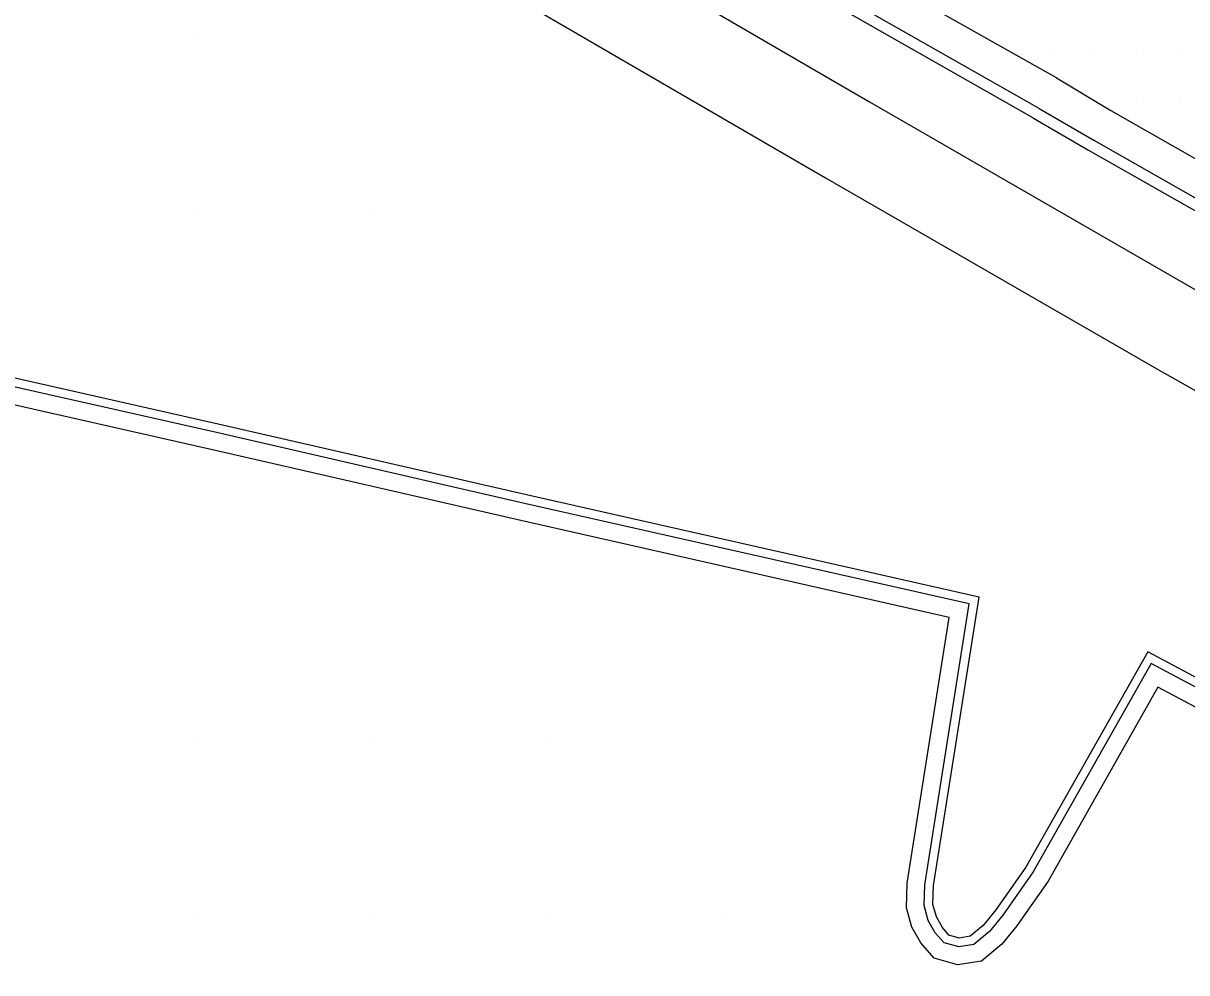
# Model space of a CAD drawing. Extents: x 1762120 to 1766775, y 709485 to 712965.
# Drawn here: x 1766315.3 to 1766381.6, y 709881.5 to 709935.5 of the extents above; entities that cross this region are included whole.
import ezdxf

# ---------------------------------------------------------------- set-up
doc = ezdxf.new("R2010")
doc.units = 0
for name, color, linetype in [('Exist DTM Drainline', 7, 'Continuous'), ('Exist DTM QL2 LIDAR Elevation Point', 7, 'Continuous'), ('Exist DTM Scan Elevation Point', 7, 'Continuous'), ('Exist Roads Curbs', 7, 'Continuous'), ('Exist Roads EOP', 7, 'Continuous'), ('PH Exist DTM Breakline', 7, 'Continuous')]:
    doc.layers.add(name, color=color, linetype=linetype)

msp = doc.modelspace()

# ---------------------------------------------------------------- linework, layer by layer
at = {"layer": 'Exist DTM Drainline'}
for points in [[(1766373.173, 709930.678), (1766360.146, 709938.113), (1766347.146, 709945.594), (1766334.131, 709953.05), (1766321.094, 709960.468), (1766309.108, 709967.229), (1766305.492, 709968.965), (1766300.329, 709971.093), (1766293.017, 709973.462), (1766285.256, 709975.408), (1766278.729, 709976.423), (1766270.729, 709976.514), (1766262.727, 709976.28), (1766256.381, 709975.78), (1766248.442, 709974.501), (1766245.315, 709973.685), (1766241.501, 709972.465), (1766237.755, 709970.99), (1766234.086, 709969.231), (1766230.491, 709967.192), (1766226.909, 709964.958), (1766219.703, 709959.704)], [(1766373.173, 709930.678), (1766376.305, 709928.883), (1766389.337, 709921.457), (1766402.448, 709914.064), (1766415.507, 709906.684), (1766428.578, 709899.325), (1766441.631, 709891.936), (1766454.736, 709884.64)]]:
    msp.add_lwpolyline(points, dxfattribs=at)
at = {"layer": 'Exist DTM QL2 LIDAR Elevation Point'}
for p, q in [((1766325.285, 709934.823), (1766325.285, 709934.823)), ((1766325.285, 709924.822), (1766325.285, 709924.822)), ((1766335.286, 709924.822), (1766335.286, 709924.822)), ((1766325.285, 709894.818), (1766325.285, 709894.818)), ((1766335.286, 709894.818), (1766335.286, 709894.818)), ((1766345.288, 709894.818), (1766345.288, 709894.818)), ((1766325.285, 709884.817), (1766325.285, 709884.817)), ((1766335.286, 709884.817), (1766335.286, 709884.817)), ((1766345.288, 709884.817), (1766345.288, 709884.817)), ((1766355.289, 709884.817), (1766355.289, 709884.817))]:
    msp.add_line(p, q, dxfattribs=at)
at = {"layer": 'Exist DTM Scan Elevation Point'}
for p, q in [((1766373.75, 709933.75), (1766373.75, 709933.75)), ((1766376.25, 709933.75), (1766376.25, 709933.75)), ((1766378.75, 709933.75), (1766378.75, 709933.75)), ((1766381.25, 709933.75), (1766381.25, 709933.75)), ((1766378.75, 709931.25), (1766378.75, 709931.25)), ((1766381.25, 709931.25), (1766381.25, 709931.25))]:
    msp.add_line(p, q, dxfattribs=at)
at = {"layer": 'Exist Roads Curbs'}
for points in [[(1766372.868, 709930.137), (1766359.832, 709937.555), (1766346.827, 709945.028), (1766333.809, 709952.478), (1766320.767, 709959.887), (1766308.83, 709966.736), (1766305.168, 709968.391), (1766300.163, 709970.451), (1766292.843, 709972.791), (1766285.083, 709974.737), (1766278.725, 709975.712), (1766270.726, 709975.84), (1766262.724, 709975.583), (1766256.582, 709975.042), (1766248.621, 709973.843), (1766245.484, 709973.065), (1766241.649, 709971.917), (1766237.903, 709970.443), (1766234.249, 709968.63), (1766230.668, 709966.544), (1766227.358, 709964.423), (1766220.126, 709959.2)], [(1766372.868, 709930.137), (1766375.984, 709928.303), (1766389.032, 709920.906), (1766402.161, 709913.527), (1766415.228, 709906.162), (1766428.293, 709898.794), (1766441.347, 709891.406), (1766454.456, 709884.118)]]:
    msp.add_lwpolyline(points, dxfattribs=at)
at = {"layer": 'Exist Roads EOP'}
for points in [[(1766374.176, 709932.423), (1766361.113, 709939.795), (1766348.096, 709947.247), (1766335.091, 709954.72), (1766322.037, 709962.109), (1766310.084, 709968.929), (1766306.509, 709970.734), (1766300.853, 709973.022), (1766293.521, 709975.319), (1766285.755, 709977.243), (1766278.745, 709978.257), (1766270.747, 709978.466), (1766262.745, 709978.29), (1766255.86, 709977.722), (1766247.937, 709976.385), (1766244.81, 709975.569), (1766240.944, 709974.543), (1766237.199, 709973.063), (1766233.53, 709971.304), (1766229.955, 709969.192), (1766225.6, 709966.507), (1766218.374, 709961.277)], [(1766374.176, 709932.423), (1766377.263, 709930.577), (1766390.294, 709923.15), (1766403.396, 709915.787), (1766416.467, 709908.428), (1766429.539, 709901.072), (1766442.581, 709893.662), (1766455.685, 709886.366)]]:
    msp.add_lwpolyline(points, dxfattribs=at)
at = {"layer": 'PH Exist DTM Breakline'}
for points in [[(1766315.341, 709958.902), (1766326.855, 709952.088), (1766345.838, 709941.344), (1766363.509, 709931.065), (1766382.354, 709920.21), (1766398.661, 709911.004), (1766419.733, 709899.121), (1766441.17, 709887.038), (1766462.09, 709875.44)], [(1766312.795, 709954.599), (1766324.35, 709947.761), (1766343.349, 709937.008), (1766361.004, 709926.738), (1766379.877, 709915.866), (1766396.204, 709906.65), (1766417.277, 709894.766), (1766438.73, 709882.673), (1766459.665, 709871.067)], [(1766406.22, 709873.995), (1766410.482, 709882.99), (1766393.394, 709892.296), (1766379.364, 709899.744), (1766372.421, 709887.487), (1766370.72, 709885.054), (1766369.988, 709884.173), (1766369.249, 709883.551), (1766368.631, 709883.453), (1766368.042, 709883.624), (1766367.671, 709884.046), (1766367.325, 709884.652), (1766367.128, 709885.359), (1766367.165, 709886.436), (1766369.756, 709902.865), (1766343.982, 709908.687), (1766326.422, 709912.715), (1766309.124, 709916.619)], [(1766405.769, 709874.209), (1766409.828, 709882.777), (1766393.157, 709891.856), (1766379.559, 709899.074), (1766372.844, 709887.22), (1766371.118, 709884.75), (1766370.344, 709883.819), (1766369.465, 709883.079), (1766368.599, 709882.942), (1766367.763, 709883.184), (1766367.262, 709883.754), (1766366.86, 709884.457), (1766366.625, 709885.299), (1766366.666, 709886.483), (1766369.189, 709902.48), (1766343.871, 709908.199), (1766326.311, 709912.227), (1766309.015, 709916.132)], [(1766404.865, 709874.637), (1766408.519, 709882.351), (1766392.683, 709890.975), (1766379.95, 709897.735), (1766373.691, 709886.686), (1766371.914, 709884.143), (1766371.056, 709883.111), (1766369.896, 709882.135), (1766368.535, 709881.92), (1766367.204, 709882.304), (1766366.444, 709883.17), (1766365.931, 709884.069), (1766365.621, 709885.179), (1766365.669, 709886.579), (1766368.056, 709901.711), (1766343.649, 709907.224), (1766326.09, 709911.252), (1766308.797, 709915.156)]]:
    msp.add_lwpolyline(points, dxfattribs=at)

doc.saveas('drawing.dxf')
